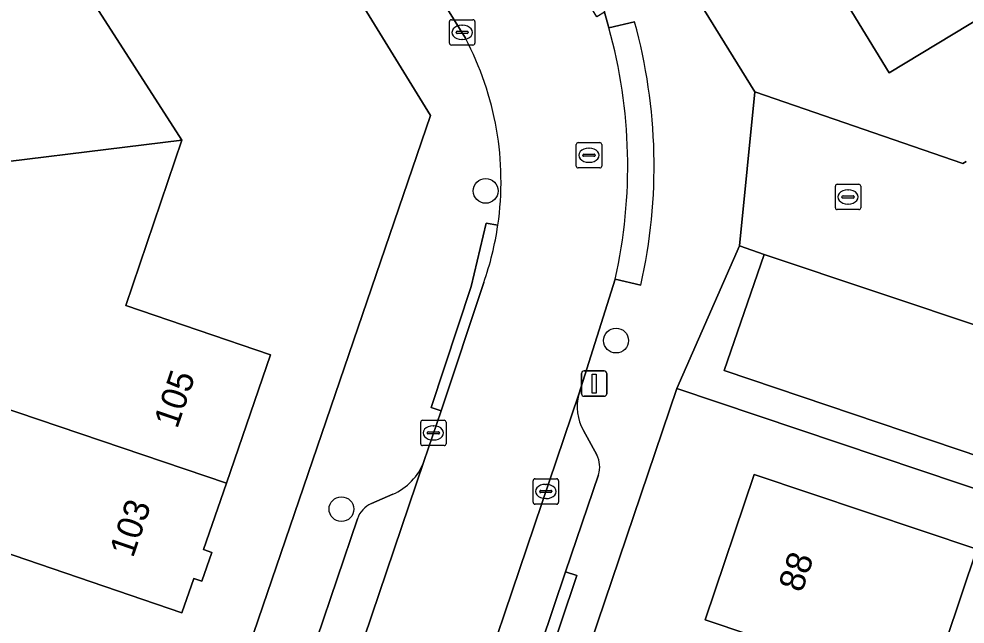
# Model space of a CAD drawing. Extents: x 157767 to 159172, y 387839 to 389425.
# Drawn here: x 158211.22 to 158248.51, y 388407.54 to 388431.41 of the extents above; entities that cross this region are included whole.
import ezdxf

# ---------------------------------------------------------------- set-up
doc = ezdxf.new("R2010")
doc.units = 0
for name, color, linetype in [('IMGEO_Boom', 7, 'Continuous'), ('IMGEO_Erf', 7, 'Continuous'), ('IMGEO_Kolk', 7, 'Continuous'), ('IMGEO_Lichtmast', 7, 'Continuous'), ('IMGEO_Pand', 7, 'Continuous'), ('IMGEO_Pand_nummerreeks', 7, 'Continuous'), ('IMGEO_Parkeervlak_open', 7, 'Continuous'), ('IMGEO_Rijbaan_lokaal_open', 7, 'Continuous'), ('IMGEO_Rioolput', 7, 'Continuous'), ('IMGEO_Voetpad_open', 7, 'Continuous')]:
    doc.layers.add(name, color=color, linetype=linetype)

msp = doc.modelspace()

# ---------------------------------------------------------------- linework, layer by layer
at = {"layer": 'IMGEO_Boom'}
for centre in [(158229.614, 388424.625), (158234.752, 388418.721), (158223.93, 388412.074)]:
    msp.add_circle(centre, 0.489, dxfattribs=at)
at = {"layer": 'IMGEO_Erf'}
for points in [[(158249.539, 388472.005), (158247.608, 388470.829), (158245.419, 388469.496), (158243.641, 388472.416), (158241.392, 388471.047), (158243.175, 388468.12), (158241.199, 388466.916), (158242.635, 388464.559), (158240.008, 388462.958), (158237.241, 388461.273), (158235.808, 388463.626), (158233.89, 388462.457), (158231.745, 388461.15), (158229.398, 388459.826), (158227.504, 388458.673), (158228.951, 388456.298), (158224.669, 388453.69), (158240.217, 388428.536), (158248.422, 388425.707), (158248.554, 388425.787)], [(158250.56, 388432.347), (158245.513, 388429.275), (158242.573, 388434.106), (158240.057, 388432.575), (158236.769, 388437.979), (158239.402, 388439.581), (158240.832, 388437.231), (158245.761, 388440.23), (158250.638, 388443.198)], [(158213.904, 388432.442), (158217.643, 388426.62), (158215.433, 388420.109), (158221.128, 388418.159), (158219.394, 388413.095), (158218.499, 388410.48), (158218.82, 388410.369), (158218.431, 388409.233), (158218.109, 388409.343), (158217.642, 388407.98), (158209.977, 388410.605)], [(158254.733, 388410.921), (158237.149, 388416.834), (158222.397, 388373.231), (158224.063, 388370.135), (158264.935, 388356.284)], [(158227.1, 388374.631), (158228.983, 388380.218), (158230.842, 388385.733), (158236.213, 388383.922), (158237.145, 388386.686), (158238.05, 388389.372), (158232.667, 388391.186), (158234.553, 388396.782), (158236.408, 388402.286), (158241.79, 388400.472), (158242.725, 388403.247), (158243.622, 388405.908), (158238.264, 388407.714), (158240.196, 388413.446), (158248.968, 388410.49), (158247.743, 388406.856), (158250.369, 388405.971)]]:
    msp.add_lwpolyline(points, dxfattribs=at)
msp.add_lwpolyline([(158227.437, 388427.591), (158206.398, 388461.811), (158193.554, 388453.846), (158183.168, 388447.406), (158182.041, 388442.936), (158182.177, 388442.783), (158184.992, 388444.506), (158185.402, 388443.835), (158188.66, 388445.829), (158190.411, 388442.966), (158187.153, 388440.973), (158188.112, 388439.406), (158185.297, 388437.683), (158197.216, 388418.782), (158193.835, 388409.215), (158175.068, 388397.881), (158178.573, 388391.881), (158193.933, 388365.581), (158200.612, 388354.718), (158203.311, 388362.254), (158206.731, 388361.142), (158207.656, 388363.849), (158211.167, 388374.122), (158210.098, 388376.863)], close=True, dxfattribs=at)
at = {"layer": 'IMGEO_Kolk'}
for p, q in [((158228.186, 388430.447), (158228.186, 388431.299)), ((158228.261, 388431.373), (158229.113, 388431.373)), ((158229.187, 388431.299), (158229.187, 388430.447)), ((158228.445, 388430.867), (158228.445, 388430.879)), ((158228.883, 388430.83), (158228.485, 388430.83)), ((158228.488, 388430.916), (158228.886, 388430.916)), ((158228.674, 388431.153), (158228.699, 388431.153)), ((158228.929, 388430.879), (158228.929, 388430.867)), ((158228.697, 388430.593), (158228.672, 388430.593)), ((158229.113, 388430.373), (158228.261, 388430.373)), ((158243.468, 388424.886), (158244.32, 388424.886)), ((158243.393, 388423.96), (158243.393, 388424.812)), ((158243.881, 388424.666), (158243.906, 388424.666)), ((158244.394, 388424.812), (158244.394, 388423.96)), ((158243.652, 388424.38), (158243.652, 388424.392)), ((158244.09, 388424.343), (158243.692, 388424.343)), ((158243.695, 388424.429), (158244.093, 388424.429)), ((158244.136, 388424.392), (158244.136, 388424.38)), ((158244.32, 388423.886), (158243.468, 388423.886)), ((158243.904, 388424.106), (158243.879, 388424.106)), ((158227.129, 388415.581), (158227.981, 388415.581)), ((158227.054, 388414.655), (158227.054, 388415.507)), ((158227.542, 388415.361), (158227.567, 388415.361)), ((158228.055, 388415.507), (158228.055, 388414.655)), ((158227.313, 388415.075), (158227.313, 388415.087)), ((158227.751, 388415.038), (158227.353, 388415.038)), ((158227.356, 388415.124), (158227.754, 388415.124)), ((158227.565, 388414.801), (158227.54, 388414.801)), ((158227.797, 388415.087), (158227.797, 388415.075)), ((158227.981, 388414.581), (158227.129, 388414.581)), ((158231.483, 388412.345), (158231.483, 388413.197)), ((158231.558, 388413.271), (158232.41, 388413.271)), ((158231.971, 388413.051), (158231.996, 388413.051)), ((158232.484, 388413.197), (158232.484, 388412.345)), ((158231.742, 388412.765), (158231.742, 388412.777)), ((158232.18, 388412.728), (158231.782, 388412.728)), ((158231.785, 388412.814), (158232.183, 388412.814)), ((158232.226, 388412.777), (158232.226, 388412.765)), ((158232.41, 388412.271), (158231.558, 388412.271)), ((158231.994, 388412.491), (158231.969, 388412.491))]:
    msp.add_line(p, q, dxfattribs=at)
for points in [[(158228.186, 388430.447), (158228.186, 388431.299)], [(158228.261, 388431.373), (158229.113, 388431.373)], [(158229.187, 388431.299), (158229.187, 388430.447)], [(158229.113, 388430.373), (158228.261, 388430.373)], [(158243.468, 388424.886), (158244.32, 388424.886)], [(158243.393, 388423.96), (158243.393, 388424.812)], [(158244.394, 388424.812), (158244.394, 388423.96)], [(158244.32, 388423.886), (158243.468, 388423.886)], [(158227.129, 388415.581), (158227.981, 388415.581)], [(158227.054, 388414.655), (158227.054, 388415.507)], [(158228.055, 388415.507), (158228.055, 388414.655)], [(158227.981, 388414.581), (158227.129, 388414.581)], [(158231.483, 388412.345), (158231.483, 388413.197)], [(158231.558, 388413.271), (158232.41, 388413.271)], [(158232.484, 388413.197), (158232.484, 388412.345)], [(158232.41, 388412.271), (158231.558, 388412.271)]]:
    msp.add_lwpolyline(points, dxfattribs=at)
for centre, radius, start, end in [((158228.263, 388431.297), 0.0765, 91.552, 178.448), ((158228.263, 388431.297), 0.0765, 91.552, 178.448), ((158229.111, 388431.297), 0.0765, 1.552, 88.448), ((158229.111, 388431.297), 0.0765, 1.552, 88.448), ((158228.485, 388430.876), 0.0403, 85.8775, 175.7526), ((158228.482, 388430.866), 0.0366, 178.938, 274.7102), ((158228.886, 388430.873), 0.043, 264.8664, 352.4533), ((158228.89, 388430.878), 0.0386, 1.7309, 96.639), ((158228.263, 388430.449), 0.0765, 181.552, 268.448), ((158228.263, 388430.449), 0.0765, 181.552, 268.448), ((158229.111, 388430.449), 0.0765, 271.552, 358.448), ((158229.111, 388430.449), 0.0765, 271.552, 358.448), ((158243.47, 388424.81), 0.0765, 91.552, 178.448), ((158243.47, 388424.81), 0.0765, 91.552, 178.448), ((158244.318, 388424.81), 0.0765, 1.552, 88.448), ((158244.318, 388424.81), 0.0765, 1.552, 88.448), ((158243.692, 388424.389), 0.0403, 85.8775, 175.7526), ((158243.689, 388424.379), 0.0366, 178.938, 274.7102), ((158244.093, 388424.386), 0.043, 264.8664, 352.4533), ((158244.097, 388424.391), 0.0386, 1.7309, 96.639), ((158243.47, 388423.962), 0.0765, 181.552, 268.448), ((158243.47, 388423.962), 0.0765, 181.552, 268.448), ((158244.318, 388423.962), 0.0765, 271.552, 358.448), ((158244.318, 388423.962), 0.0765, 271.552, 358.448), ((158227.131, 388415.505), 0.0765, 91.552, 178.448), ((158227.131, 388415.505), 0.0765, 91.552, 178.448), ((158227.979, 388415.505), 0.0765, 1.552, 88.448), ((158227.979, 388415.505), 0.0765, 1.552, 88.448), ((158227.353, 388415.084), 0.0403, 85.8775, 175.7526), ((158227.35, 388415.074), 0.0366, 178.938, 274.7102), ((158227.754, 388415.081), 0.043, 264.8664, 352.4533), ((158227.758, 388415.086), 0.0386, 1.7309, 96.639), ((158227.131, 388414.657), 0.0765, 181.552, 268.448), ((158227.131, 388414.657), 0.0765, 181.552, 268.448), ((158227.979, 388414.657), 0.0765, 271.552, 358.448), ((158227.979, 388414.657), 0.0765, 271.552, 358.448), ((158231.56, 388413.195), 0.0765, 91.552, 178.448), ((158231.56, 388413.195), 0.0765, 91.552, 178.448), ((158232.408, 388413.195), 0.0765, 1.552, 88.448), ((158232.408, 388413.195), 0.0765, 1.552, 88.448), ((158231.782, 388412.774), 0.0403, 85.8775, 175.7526), ((158231.779, 388412.764), 0.0366, 178.938, 274.7102), ((158232.183, 388412.771), 0.043, 264.8664, 352.4533), ((158232.187, 388412.776), 0.0386, 1.7309, 96.639), ((158231.56, 388412.347), 0.0765, 181.552, 268.448), ((158231.56, 388412.347), 0.0765, 181.552, 268.448), ((158232.408, 388412.347), 0.0765, 271.552, 358.448), ((158232.408, 388412.347), 0.0765, 271.552, 358.448)]:
    msp.add_arc(centre, radius, start, end, dxfattribs=at)
for centre, major_axis, ratio, start_param, end_param in [((158228.673, 388430.873), (-0.387, 0.002), 0.722429, 4.712389, 7.853982), ((158228.698, 388430.873), (-0.39, 0.002), 0.717154, 1.570796, 4.712389), ((158243.88, 388424.386), (-0.387, 0.002), 0.722429, 4.712389, 7.853982), ((158243.905, 388424.386), (-0.39, 0.002), 0.717154, 1.570796, 4.712389), ((158227.541, 388415.081), (-0.387, 0.002), 0.722429, 4.712389, 7.853982), ((158227.566, 388415.081), (-0.39, 0.002), 0.717154, 1.570796, 4.712389), ((158231.97, 388412.771), (-0.387, 0.002), 0.722429, 4.712389, 7.853982), ((158231.995, 388412.771), (-0.39, 0.002), 0.717154, 1.570796, 4.712389)]:
    msp.add_ellipse(centre, major_axis=major_axis, ratio=ratio, start_param=start_param, end_param=end_param, dxfattribs=at)
at = {"layer": 'IMGEO_Lichtmast'}
for p, q in [((158233.392, 388416.626), (158233.392, 388417.426)), ((158233.392, 388417.426), (158233.392, 388416.626)), ((158233.492, 388417.526), (158234.282, 388417.526)), ((158234.282, 388417.526), (158233.492, 388417.526)), ((158234.382, 388417.426), (158234.382, 388416.626)), ((158234.382, 388416.626), (158234.382, 388417.426)), ((158234.282, 388416.526), (158233.492, 388416.526)), ((158233.492, 388416.526), (158234.282, 388416.526))]:
    msp.add_line(p, q, dxfattribs=at)
msp.add_lwpolyline([(158233.812, 388417.401), (158233.962, 388417.401), (158233.962, 388416.651), (158233.812, 388416.651), (158233.812, 388417.401)], dxfattribs=at)
for centre, start, end in [((158233.492, 388417.426), 90, 180), ((158233.492, 388417.426), 90, 180), ((158234.282, 388417.426), 0, 90), ((158234.282, 388417.426), 360, 90), ((158233.492, 388416.626), 180, 270), ((158233.492, 388416.626), 180, 270), ((158234.282, 388416.626), 270, 0), ((158234.282, 388416.626), 270, 0)]:
    msp.add_arc(centre, 0.1, start, end, dxfattribs=at)
at = {"layer": 'IMGEO_Pand'}
for points in [[(158217.643, 388426.62), (158213.904, 388432.442), (158219.007, 388435.595), (158218.251, 388436.821), (158218.541, 388437), (158217.911, 388438.021), (158217.622, 388437.843), (158216.181, 388440.172), (158205.858, 388433.784), (158207.186, 388431.568), (158208.386, 388429.627), (158206.062, 388428.192), (158207.781, 388425.41)], [(158250.56, 388432.347), (158245.761, 388440.23), (158240.832, 388437.231), (158239.402, 388439.581), (158236.769, 388437.979), (158240.057, 388432.575), (158242.573, 388434.106), (158245.513, 388429.275)], [(158219.394, 388413.095), (158221.128, 388418.159), (158215.433, 388420.109), (158217.643, 388426.62), (158207.781, 388425.41), (158206.803, 388422.464), (158209.434, 388421.563), (158208.698, 388419.412), (158207.866, 388417.003)], [(158219.394, 388413.095), (158207.866, 388417.003), (158207.006, 388414.51), (158206.275, 388412.376), (158203.7, 388413.258), (158202.697, 388410.328), (158209.132, 388408.139), (158209.977, 388410.605), (158217.642, 388407.98), (158218.109, 388409.343), (158218.431, 388409.233), (158218.82, 388410.369), (158218.499, 388410.48)], [(158242.725, 388403.247), (158248.764, 388401.209), (158250.369, 388405.971), (158247.743, 388406.856), (158248.968, 388410.49), (158240.196, 388413.446), (158238.264, 388407.714), (158243.622, 388405.908)]]:
    msp.add_lwpolyline(points, close=True, dxfattribs=at)
at = {"layer": 'IMGEO_Parkeervlak_open'}
msp.add_lwpolyline([(158253.833, 388417.687), (158240.593, 388422.122), (158239.012, 388417.538), (158252.241, 388413.07)], close=True, dxfattribs=at)
for points in [[(158233.28, 388416.612), (158227.155, 388398.466), (158226.272, 388395.851), (158219.991, 388377.243), (158220.32, 388377.493), (158221.808, 388378.155)], [(158233.989, 388414.21), (158233.464, 388415.175)], [(158214.694, 388377.106), (158221.586, 388397.439), (158222.472, 388400.053), (158227.182, 388413.948)], [(158222.348, 388378.748), (158225.11, 388386.932), (158227.298, 388393.413), (158230.826, 388403.865), (158232.76, 388409.604), (158234.056, 388413.433)], [(158225.951, 388412.659), (158225.108, 388412.291)], [(158224.56, 388411.695), (158222.955, 388406.963), (158221.011, 388401.233), (158217.781, 388391.715), (158215.833, 388385.97), (158213.918, 388380.327)]]:
    msp.add_lwpolyline(points, dxfattribs=at)
for centre, radius, start, end in [((158235.202, 388416.128), 1.982, 165.8584, 208.735), ((158233.125, 388413.744), 0.982, 341.5262, 28.3306), ((158225.039, 388414.762), 2.292, 293.4361, 339.2008), ((158225.507, 388411.374), 1, 113.5149, 161.2903)]:
    msp.add_arc(centre, radius, start, end, dxfattribs=at)
at = {"layer": 'IMGEO_Rijbaan_lokaal_open'}
for points in [[(158234.466, 388431.055), (158234.3, 388431.678), (158233.991, 388431.481), (158228.136, 388441.024), (158223.994, 388438.483), (158227.938, 388432.071), (158228.817, 388430.643)], [(158248.554, 388425.787), (158248.422, 388425.707), (158240.217, 388428.536), (158239.61, 388422.451), (158240.593, 388422.122), (158253.833, 388417.687)], [(158229.537, 388421.009), (158227.853, 388415.957), (158227.182, 388413.948), (158222.472, 388400.053), (158227.155, 388398.466), (158233.28, 388416.612), (158234.713, 388421.141)]]:
    msp.add_lwpolyline(points, dxfattribs=at)
for centre, radius, start, end in [((158214.936, 388425.608), 20.275, 347.2712, 15.5831), ((158218.159, 388425.002), 12.059, 351.7519, 27.8905), ((158218.203, 388424.994), 12.014, 340.6309, 351.7617)]:
    msp.add_arc(centre, radius, start, end, dxfattribs=at)
at = {"layer": 'IMGEO_Rioolput'}
for p, q in [((158233.185, 388425.604), (158233.185, 388426.456)), ((158233.26, 388426.53), (158234.112, 388426.53)), ((158234.186, 388426.456), (158234.186, 388425.604)), ((158233.444, 388426.024), (158233.444, 388426.036)), ((158233.882, 388425.987), (158233.484, 388425.987)), ((158233.487, 388426.073), (158233.885, 388426.073)), ((158233.673, 388426.31), (158233.698, 388426.31)), ((158233.928, 388426.036), (158233.928, 388426.024)), ((158233.696, 388425.75), (158233.671, 388425.75)), ((158234.112, 388425.53), (158233.26, 388425.53))]:
    msp.add_line(p, q, dxfattribs=at)
for points in [[(158233.185, 388425.604), (158233.185, 388426.456)], [(158233.26, 388426.53), (158234.112, 388426.53)], [(158234.186, 388426.456), (158234.186, 388425.604)], [(158234.112, 388425.53), (158233.26, 388425.53)]]:
    msp.add_lwpolyline(points, dxfattribs=at)
for centre, radius, start, end in [((158233.262, 388426.454), 0.0765, 91.552, 178.448), ((158233.262, 388426.454), 0.0765, 91.552, 178.448), ((158234.11, 388426.454), 0.0765, 1.552, 88.448), ((158234.11, 388426.454), 0.0765, 1.552, 88.448), ((158233.484, 388426.033), 0.0403, 85.8775, 175.7526), ((158233.481, 388426.023), 0.0366, 178.938, 274.7102), ((158233.885, 388426.03), 0.043, 264.8664, 352.4533), ((158233.889, 388426.035), 0.0386, 1.7309, 96.639), ((158233.262, 388425.606), 0.0765, 181.552, 268.448), ((158233.262, 388425.606), 0.0765, 181.552, 268.448), ((158234.11, 388425.606), 0.0765, 271.552, 358.448), ((158234.11, 388425.606), 0.0765, 271.552, 358.448)]:
    msp.add_arc(centre, radius, start, end, dxfattribs=at)
for centre, major_axis, ratio, start_param, end_param in [((158233.672, 388426.03), (-0.387, 0.002), 0.722429, 4.712389, 7.853982), ((158233.697, 388426.03), (-0.39, 0.002), 0.717154, 1.570796, 4.712389)]:
    msp.add_ellipse(centre, major_axis=major_axis, ratio=ratio, start_param=start_param, end_param=end_param, dxfattribs=at)
at = {"layer": 'IMGEO_Voetpad_open'}
for points in [[(158221.808, 388378.155), (158220.32, 388377.493), (158219.991, 388377.243), (158219.775, 388376.603), (158220.185, 388376.459), (158219.494, 388374.153), (158222.397, 388373.231), (158237.149, 388416.834), (158239.61, 388422.451), (158240.217, 388428.536), (158224.669, 388453.69), (158223.359, 388455.784), (158221.068, 388459.446), (158216.064, 388467.448)], [(158206.398, 388461.811), (158227.437, 388427.591), (158210.098, 388376.863), (158211.167, 388374.122), (158207.656, 388363.849), (158206.731, 388361.142), (158209.014, 388360.358), (158209.923, 388363.019), (158214.388, 388361.506), (158214.349, 388361.391), (158215.655, 388360.952), (158266.215, 388343.931)], [(158228.817, 388430.643), (158227.938, 388432.071)], [(158234.268, 388431.798), (158234.3, 388431.678), (158234.466, 388431.055), (158235.481, 388431.288)], [(158235.481, 388431.288), (158234.466, 388431.055)], [(158227.182, 388413.948), (158227.853, 388415.957), (158227.464, 388416.081), (158229.047, 388420.859), (158229.638, 388423.349), (158230.093, 388423.272)], [(158230.093, 388423.272), (158229.638, 388423.349), (158229.047, 388420.859), (158227.464, 388416.081), (158227.853, 388415.957), (158229.537, 388421.009)], [(158235.727, 388420.91), (158234.713, 388421.141), (158233.28, 388416.612)], [(158234.713, 388421.141), (158235.727, 388420.91)], [(158233.464, 388415.175), (158233.989, 388414.21)], [(158234.056, 388413.433), (158232.76, 388409.604), (158233.21, 388409.463), (158231.29, 388403.74), (158230.826, 388403.865), (158227.298, 388393.413), (158227.739, 388393.253), (158225.545, 388386.812), (158225.11, 388386.932), (158222.348, 388378.748)], [(158225.108, 388412.291), (158225.951, 388412.659)], [(158213.918, 388380.327), (158215.833, 388385.97), (158215.411, 388386.133), (158217.375, 388391.858), (158217.781, 388391.715), (158221.011, 388401.233), (158220.593, 388401.377), (158222.532, 388407.104), (158222.955, 388406.963), (158224.56, 388411.695)]]:
    msp.add_lwpolyline(points, dxfattribs=at)
for points in [[(158254.463, 388415.416), (158255.073, 388417.271), (158253.833, 388417.687), (158252.241, 388413.07), (158239.012, 388417.538), (158240.593, 388422.122), (158239.61, 388422.451), (158237.149, 388416.834), (158254.733, 388410.921), (158256.441, 388408.091), (158258.254, 388409.185)], [(158232.76, 388409.604), (158230.826, 388403.865), (158231.29, 388403.74), (158233.21, 388409.463)]]:
    msp.add_lwpolyline(points, close=True, dxfattribs=at)
for centre, radius, start, end in [((158214.921, 388425.609), 21.33, 347.2738, 15.442), ((158214.921, 388425.609), 21.33, 347.2738, 15.442), ((158214.936, 388425.608), 20.275, 347.2712, 15.5831), ((158218.159, 388425.002), 12.059, 351.7519, 27.8905), ((158218.203, 388424.994), 12.014, 340.6309, 351.7617), ((158235.202, 388416.128), 1.982, 165.8584, 208.735), ((158233.125, 388413.744), 0.982, 341.5262, 28.3306), ((158225.039, 388414.762), 2.292, 293.4361, 339.2008), ((158225.507, 388411.374), 1, 113.5149, 161.2903)]:
    msp.add_arc(centre, radius, start, end, dxfattribs=at)

# ---------------------------------------------------------------- texts
at = {"layer": 'IMGEO_Pand_nummerreeks'}
for s, rotation, p in [('105', 71.0952, (158217.456, 388415.213)), ('103', 71.0952, (158215.713, 388410.123)), ('88', 71.3733, (158242.075, 388408.752))]:
    msp.add_text(s, height=1, rotation=rotation, dxfattribs=at).set_placement(p)

doc.saveas('drawing.dxf')
